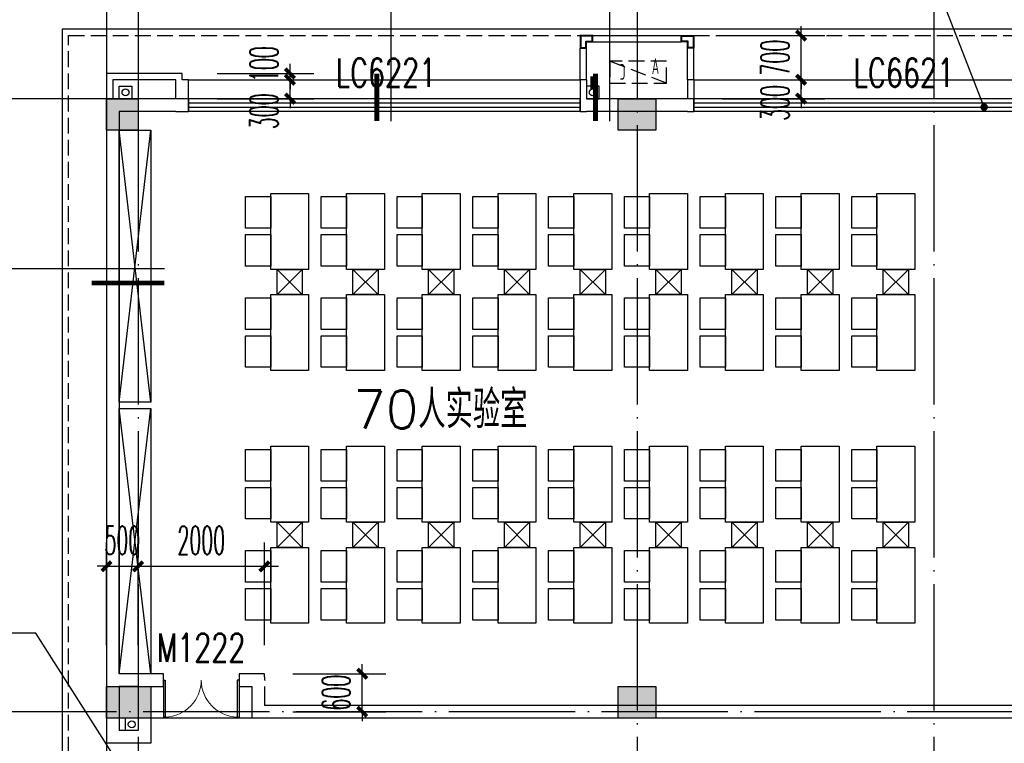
# Model space of a CAD drawing. Extents: x 1779708 to 7299578, y -1121471 to 88434.
# Tile 402 of 656: x 4573992 to 4589583, y -933043 to -921593. Entities that reach past the tile are written whole.
import ezdxf

# ---------------------------------------------------------------- set-up
doc = ezdxf.new("R2010")
doc.units = 0
doc.header["$LTSCALE"] = 1000
doc.header["$MEASUREMENT"] = 0
doc.linetypes.add('DASH', pattern=[0.35, 0.25, -0.1])
doc.linetypes.add('DOTE', pattern=[2.42, 2, -0.2, 0.02, -0.2])
doc.layers.get('0').update_dxf_attribs({"linetype": 'CONTINUOUS'})
doc.layers.get('Defpoints').update_dxf_attribs({"linetype": 'CONTINUOUS'})
for name, color, linetype in [('11111111111111111111111111111', 50, 'DASH'), ('DIM_IDEN', 3, 'CONTINUOUS'), ('DIM_LEAD', 3, 'CONTINUOUS'), ('DIM_污水', 3, 'CONTINUOUS'), ('DOTE', 1, 'DOTE'), ('FUR', 9, 'CONTINUOUS'), ('P_PS_DIM', 1, 'CONTINUOUS'), ('PIPE-雨水', 4, 'CONTINUOUS'), ('PUB_DIM', 3, 'CONTINUOUS'), ('PUB_TEXT', 7, 'CONTINUOUS'), ('SPACE', 7, 'CONTINUOUS'), ('WALL', 255, 'CONTINUOUS'), ('WINDOW', 2, 'CONTINUOUS'), ('WINDOW_TEXT', 7, 'CONTINUOUS'), ('修改', 6, 'CONTINUOUS'), ('墙柱', 2, 'CONTINUOUS'), ('室外构件', 4, 'CONTINUOUS'), ('看线', 3, 'CONTINUOUS'), ('空调机位表示', 70, 'CONTINUOUS')]:
    doc.layers.add(name, color=color, linetype=linetype)
doc.styles.add('_TCH_DIM', font='SIMPLEX.shx', dxfattribs={"width": 0.7, "bigfont": 'GBCBIG.shx'})
doc.styles.add('_TCH_DIM_T3', font='SIMPLEX.shx', dxfattribs={"width": 0.494118, "bigfont": 'GBCBIG.shx'})
doc.styles.add('_TCH_SPACE', font='SIMPLEX', dxfattribs={"height": 5, "bigfont": 'GBCBIG'})
doc.styles.add('_TCH_WINDOW', font='SIMPLEX', dxfattribs={"height": 3.5, "bigfont": 'GBCBIG'})
doc.styles.get("Standard").update_dxf_attribs({"font": 'GBENOR', "bigfont": 'GBCBIG'})
doc.dimstyles.new('_TCH_ARCH&&150', dxfattribs={"dimtxt": 446.25, "dimasz": 150, "dimexe": 375, "dimexo": 450, "dimgap": 189.375, "dimtad": 1, "dimdec": 0, "dimzin": 0, "dimdsep": 46, "dimtxsty": '_TCH_DIM_T3', "dimblk": 'ARCHTICK', "dimcen": 0.09, "dimdle": 225, "dimclrt": 7, "dimazin": 2, "dimtfac": 1, "dimtdec": 0, "dimtix": 1, "dimtmove": 2, "dimatfit": 3, "dimfxl": 250, "dimtolj": 1, "dimtzin": 0, "dimarcsym": 0})

# ---------------------------------------------------------------- blocks, each defined once
blk = doc.blocks.new('A$C159220C3')
at = {"layer": 'DOTE'}
for p, q in [((9200, 149200), (9200, 7200)), ((9700, 149200), (9700, 7200)), ((17600, 149200), (17600, 7200)), ((22300, 149200), (22300, 7200)), ((86800, 147200), (7200, 147200)), ((86800, 137500), (7200, 137500))]:
    blk.add_line(p, q, dxfattribs=at)
blk = doc.blocks.new('A$C55827B77')
at = {"layer": 'FUR', "color": 9}
for p, q in [((1400, 5950), (0, 5950)), ((1400, 950), (1400, 5950)), ((1400, 950), (0, 950))]:
    blk.add_line(p, q, dxfattribs=at)
for points in [[(4500, 6850), (3900, 6850), (3900, 5650), (4500, 5650)], [(4500, 6300), (4900, 6300), (4900, 6800), (4500, 6800)], [(5700, 6850), (5100, 6850), (5100, 5650), (5700, 5650)], [(5700, 6300), (6100, 6300), (6100, 6800), (5700, 6800)], [(6900, 6850), (6300, 6850), (6300, 5650), (6900, 5650)], [(6900, 6300), (7300, 6300), (7300, 6800), (6900, 6800)], [(8100, 6850), (7500, 6850), (7500, 5650), (8100, 5650)], [(8100, 6300), (8500, 6300), (8500, 6800), (8100, 6800)], [(9300, 6850), (8700, 6850), (8700, 5650), (9300, 5650)], [(9300, 6300), (9700, 6300), (9700, 6800), (9300, 6800)], [(10500, 6850), (9900, 6850), (9900, 5650), (10500, 5650)], [(10500, 6300), (10900, 6300), (10900, 6800), (10500, 6800)], [(11700, 6850), (11100, 6850), (11100, 5650), (11700, 5650)], [(11700, 6300), (12100, 6300), (12100, 6800), (11700, 6800)], [(12900, 6850), (12300, 6850), (12300, 5650), (12900, 5650)], [(12900, 6300), (13300, 6300), (13300, 6800), (12900, 6800)], [(14100, 6850), (13500, 6850), (13500, 5650), (14100, 5650)], [(14100, 6300), (14500, 6300), (14500, 6800), (14100, 6800)], [(4500, 5700), (4900, 5700), (4900, 6200), (4500, 6200)], [(5700, 5700), (6100, 5700), (6100, 6200), (5700, 6200)], [(6900, 5700), (7300, 5700), (7300, 6200), (6900, 6200)], [(8100, 5700), (8500, 5700), (8500, 6200), (8100, 6200)], [(9300, 5700), (9700, 5700), (9700, 6200), (9300, 6200)], [(10500, 5700), (10900, 5700), (10900, 6200), (10500, 6200)], [(11700, 5700), (12100, 5700), (12100, 6200), (11700, 6200)], [(12900, 5700), (13300, 5700), (13300, 6200), (12900, 6200)], [(14100, 5700), (14500, 5700), (14500, 6200), (14100, 6200)], [(4500, 5250), (3900, 5250), (3900, 4050), (4500, 4050)], [(4500, 4700), (4900, 4700), (4900, 5200), (4500, 5200)], [(5700, 5250), (5100, 5250), (5100, 4050), (5700, 4050)], [(5700, 4700), (6100, 4700), (6100, 5200), (5700, 5200)], [(6900, 5250), (6300, 5250), (6300, 4050), (6900, 4050)], [(6900, 4700), (7300, 4700), (7300, 5200), (6900, 5200)], [(8100, 5250), (7500, 5250), (7500, 4050), (8100, 4050)], [(8100, 4700), (8500, 4700), (8500, 5200), (8100, 5200)], [(9300, 5250), (8700, 5250), (8700, 4050), (9300, 4050)], [(9300, 4700), (9700, 4700), (9700, 5200), (9300, 5200)], [(10500, 5250), (9900, 5250), (9900, 4050), (10500, 4050)], [(10500, 4700), (10900, 4700), (10900, 5200), (10500, 5200)], [(11700, 5250), (11100, 5250), (11100, 4050), (11700, 4050)], [(11700, 4700), (12100, 4700), (12100, 5200), (11700, 5200)], [(12900, 5250), (12300, 5250), (12300, 4050), (12900, 4050)], [(12900, 4700), (13300, 4700), (13300, 5200), (12900, 5200)], [(14100, 5250), (13500, 5250), (13500, 4050), (14100, 4050)], [(14100, 4700), (14500, 4700), (14500, 5200), (14100, 5200)], [(4500, 4100), (4900, 4100), (4900, 4600), (4500, 4600)], [(5700, 4100), (6100, 4100), (6100, 4600), (5700, 4600)], [(6900, 4100), (7300, 4100), (7300, 4600), (6900, 4600)], [(8100, 4100), (8500, 4100), (8500, 4600), (8100, 4600)], [(9300, 4100), (9700, 4100), (9700, 4600), (9300, 4600)], [(10500, 4100), (10900, 4100), (10900, 4600), (10500, 4600)], [(11700, 4100), (12100, 4100), (12100, 4600), (11700, 4600)], [(12900, 4100), (13300, 4100), (13300, 4600), (12900, 4600)], [(14100, 4100), (14500, 4100), (14500, 4600), (14100, 4600)], [(4500, 2850), (3900, 2850), (3900, 1650), (4500, 1650)], [(5700, 2850), (5100, 2850), (5100, 1650), (5700, 1650)], [(6900, 2850), (6300, 2850), (6300, 1650), (6900, 1650)], [(8100, 2850), (7500, 2850), (7500, 1650), (8100, 1650)], [(9300, 2850), (8700, 2850), (8700, 1650), (9300, 1650)], [(10500, 2850), (9900, 2850), (9900, 1650), (10500, 1650)], [(11700, 2850), (11100, 2850), (11100, 1650), (11700, 1650)], [(12900, 2850), (12300, 2850), (12300, 1650), (12900, 1650)], [(14100, 2850), (13500, 2850), (13500, 1650), (14100, 1650)], [(4500, 2300), (4900, 2300), (4900, 2800), (4500, 2800)], [(5700, 2300), (6100, 2300), (6100, 2800), (5700, 2800)], [(6900, 2300), (7300, 2300), (7300, 2800), (6900, 2800)], [(8100, 2300), (8500, 2300), (8500, 2800), (8100, 2800)], [(9300, 2300), (9700, 2300), (9700, 2800), (9300, 2800)], [(10500, 2300), (10900, 2300), (10900, 2800), (10500, 2800)], [(11700, 2300), (12100, 2300), (12100, 2800), (11700, 2800)], [(12900, 2300), (13300, 2300), (13300, 2800), (12900, 2800)], [(14100, 2300), (14500, 2300), (14500, 2800), (14100, 2800)], [(4500, 1700), (4900, 1700), (4900, 2200), (4500, 2200)], [(5700, 1700), (6100, 1700), (6100, 2200), (5700, 2200)], [(6900, 1700), (7300, 1700), (7300, 2200), (6900, 2200)], [(8100, 1700), (8500, 1700), (8500, 2200), (8100, 2200)], [(9300, 1700), (9700, 1700), (9700, 2200), (9300, 2200)], [(10500, 1700), (10900, 1700), (10900, 2200), (10500, 2200)], [(11700, 1700), (12100, 1700), (12100, 2200), (11700, 2200)], [(12900, 1700), (13300, 1700), (13300, 2200), (12900, 2200)], [(14100, 1700), (14500, 1700), (14500, 2200), (14100, 2200)], [(4500, 1250), (3900, 1250), (3900, 50), (4500, 50)], [(5700, 1250), (5100, 1250), (5100, 50), (5700, 50)], [(6900, 1250), (6300, 1250), (6300, 50), (6900, 50)], [(8100, 1250), (7500, 1250), (7500, 50), (8100, 50)], [(9300, 1250), (8700, 1250), (8700, 50), (9300, 50)], [(10500, 1250), (9900, 1250), (9900, 50), (10500, 50)], [(11700, 1250), (11100, 1250), (11100, 50), (11700, 50)], [(12900, 1250), (12300, 1250), (12300, 50), (12900, 50)], [(14100, 1250), (13500, 1250), (13500, 50), (14100, 50)], [(4500, 700), (4900, 700), (4900, 1200), (4500, 1200)], [(5700, 700), (6100, 700), (6100, 1200), (5700, 1200)], [(6900, 700), (7300, 700), (7300, 1200), (6900, 1200)], [(8100, 700), (8500, 700), (8500, 1200), (8100, 1200)], [(9300, 700), (9700, 700), (9700, 1200), (9300, 1200)], [(10500, 700), (10900, 700), (10900, 1200), (10500, 1200)], [(11700, 700), (12100, 700), (12100, 1200), (11700, 1200)], [(12900, 700), (13300, 700), (13300, 1200), (12900, 1200)], [(14100, 700), (14500, 700), (14500, 1200), (14100, 1200)], [(4500, 100), (4900, 100), (4900, 600), (4500, 600)], [(5700, 100), (6100, 100), (6100, 600), (5700, 600)], [(6900, 100), (7300, 100), (7300, 600), (6900, 600)], [(8100, 100), (8500, 100), (8500, 600), (8100, 600)], [(9300, 100), (9700, 100), (9700, 600), (9300, 600)], [(10500, 100), (10900, 100), (10900, 600), (10500, 600)], [(11700, 100), (12100, 100), (12100, 600), (11700, 600)], [(12900, 100), (13300, 100), (13300, 600), (12900, 600)], [(14100, 100), (14500, 100), (14500, 600), (14100, 600)]]:
    blk.add_lwpolyline(points, close=True, dxfattribs=at)
for points in [[(4000, 5650), (4000, 5250), (4400, 5250), (4400, 5650), (4000, 5650), (4400, 5250), (4000, 5250), (4400, 5650)], [(5200, 5650), (5200, 5250), (5600, 5250), (5600, 5650), (5200, 5650), (5600, 5250), (5200, 5250), (5600, 5650)], [(6400, 5650), (6400, 5250), (6800, 5250), (6800, 5650), (6400, 5650), (6800, 5250), (6400, 5250), (6800, 5650)], [(7600, 5650), (7600, 5250), (8000, 5250), (8000, 5650), (7600, 5650), (8000, 5250), (7600, 5250), (8000, 5650)], [(8800, 5650), (8800, 5250), (9200, 5250), (9200, 5650), (8800, 5650), (9200, 5250), (8800, 5250), (9200, 5650)], [(10000, 5650), (10000, 5250), (10400, 5250), (10400, 5650), (10000, 5650), (10400, 5250), (10000, 5250), (10400, 5650)], [(11200, 5650), (11200, 5250), (11600, 5250), (11600, 5650), (11200, 5650), (11600, 5250), (11200, 5250), (11600, 5650)], [(12400, 5650), (12400, 5250), (12800, 5250), (12800, 5650), (12400, 5650), (12800, 5250), (12400, 5250), (12800, 5650)], [(13600, 5650), (13600, 5250), (14000, 5250), (14000, 5650), (13600, 5650), (14000, 5250), (13600, 5250), (14000, 5650)], [(4000, 1650), (4000, 1250), (4400, 1250), (4400, 1650), (4000, 1650), (4400, 1250), (4000, 1250), (4400, 1650)], [(5200, 1650), (5200, 1250), (5600, 1250), (5600, 1650), (5200, 1650), (5600, 1250), (5200, 1250), (5600, 1650)], [(6400, 1650), (6400, 1250), (6800, 1250), (6800, 1650), (6400, 1650), (6800, 1250), (6400, 1250), (6800, 1650)], [(7600, 1650), (7600, 1250), (8000, 1250), (8000, 1650), (7600, 1650), (8000, 1250), (7600, 1250), (8000, 1650)], [(8800, 1650), (8800, 1250), (9200, 1250), (9200, 1650), (8800, 1650), (9200, 1250), (8800, 1250), (9200, 1650)], [(10000, 1650), (10000, 1250), (10400, 1250), (10400, 1650), (10000, 1650), (10400, 1250), (10000, 1250), (10400, 1650)], [(11200, 1650), (11200, 1250), (11600, 1250), (11600, 1650), (11200, 1650), (11600, 1250), (11200, 1250), (11600, 1650)], [(12400, 1650), (12400, 1250), (12800, 1250), (12800, 1650), (12400, 1650), (12800, 1250), (12400, 1250), (12800, 1650)], [(13600, 1650), (13600, 1250), (14000, 1250), (14000, 1650), (13600, 1650), (14000, 1250), (13600, 1250), (14000, 1650)]]:
    blk.add_lwpolyline(points, dxfattribs=at)
blk = doc.blocks.new('A$C46E9187A')
at = {"layer": '空调机位表示', "linetype": 'DASH'}
blk.add_lwpolyline([(0, 0), (0, 350), (900, 350), (900, 0)], close=True, dxfattribs=at)
blk.add_lwpolyline([(0, 0), (900, 350)], dxfattribs=at)
at = {"layer": '空调机位表示', "width": 0.6}
for s, p in [('A', (118, 145)), ('C', (651, 55))]:
    blk.add_text(s, height=250, dxfattribs=at).set_placement(p)
blk = doc.blocks.new('A$C66903B95')
at = {"layer": '墙柱'}
h = blk.add_hatch(color=256, dxfattribs=at)
h.paths.add_polyline_path([(24950, 51000), (25450, 51000), (25450, 50500), (24950, 50500)])
h.paths.add_polyline_path([(66900, 12800), (67500, 12800), (67500, 13400), (66900, 13400)])
h.paths.add_polyline_path([(16600, 12800), (17100, 12800), (17100, 13300), (16600, 13300)])
h.paths.add_polyline_path([(27130, 15100), (27130, 15400), (26330, 15400), (26330, 15100)])
h.paths.add_polyline_path([(54500, 0), (55000, 0), (55000, 500), (54500, 500)])
h.paths.add_polyline_path([(16600, 51000), (17100, 51000), (17100, 50500), (16600, 50500)])
h.paths.add_polyline_path([(42000, 41700), (42600, 41700), (42600, 41200), (42000, 41200)])
h.paths.add_polyline_path([(58500, 32900), (59100, 32900), (59100, 32400), (58500, 32400)])
h.paths.add_polyline_path([(13000, 44800), (13500, 44800), (13500, 44200), (13000, 44200)])
h.paths.add_polyline_path([(66700, 37100), (67200, 37100), (67200, 36600), (66700, 36600)])
h.paths.add_polyline_path([(20700, 19400), (21200, 19400), (21200, 19900), (20700, 19900)])
h.paths.add_polyline_path([(20700, 26000), (21200, 26000), (21200, 26500), (20700, 26500)])
h.paths.add_polyline_path([(13000, 31800), (13500, 31800), (13500, 32400), (13000, 32400)])
h.paths.add_polyline_path([(20700, 38200), (21200, 38200), (21200, 37700), (20700, 37700)])
h.paths.add_polyline_path([(13000, 51000), (13500, 51000), (13500, 50500), (13000, 50500)])
h.paths.add_polyline_path([(74900, 12800), (75600, 12800), (75600, 13400), (74900, 13400)])
h.paths.add_polyline_path([(54900, 24500), (54400, 24500), (54400, 25000), (54900, 25000)])
h.paths.add_polyline_path([(74900, 41700), (75600, 41700), (75600, 41200), (74900, 41200)])
h.paths.add_polyline_path([(500, 44750), (1000, 44750), (1000, 44250), (500, 44250)])
h.paths.add_polyline_path([(500, 31850), (1000, 31850), (1000, 32350), (500, 32350)])
h.paths.add_polyline_path([(8400, 12800), (8900, 12800), (8900, 13300), (8400, 13300)])
h.paths.add_polyline_path([(66900, 24400), (67500, 24400), (67500, 25000), (66900, 25000)])
h.paths.add_polyline_path([(74900, 25000), (75600, 25000), (75600, 24400), (74900, 24400)])
h.paths.add_polyline_path([(58500, 25000), (59100, 25000), (59100, 24400), (58500, 24400)])
h.paths.add_polyline_path([(66700, 32900), (67200, 32900), (67200, 32400), (66700, 32400)])
h.paths.add_polyline_path([(54400, 32900), (54900, 32900), (54900, 32400), (54400, 32400)])
h.paths.add_polyline_path([(50150, 12800), (50650, 12800), (50650, 13300), (50150, 13300)])
h.paths.add_polyline_path([(46200, 51000), (46700, 51000), (46700, 50500), (46200, 50500)])
h.paths.add_polyline_path([(42500, 38200), (42000, 38200), (42000, 37700), (42500, 37700)])
h.paths.add_polyline_path([(42500, 51000), (42000, 51000), (42000, 50500), (42500, 50500)])
h.paths.add_polyline_path([(24900, 38200), (25400, 38200), (25400, 37700), (24900, 37700)])
h.paths.add_polyline_path([(20700, 31850), (21200, 31850), (21200, 32350), (20700, 32350)])
h.paths.add_polyline_path([(13000, 37600), (13500, 37600), (13500, 38200), (13000, 38200)])
h.paths.add_polyline_path([(16600, 26000), (17100, 26000), (17100, 26500), (16600, 26500)])
h.paths.add_polyline_path([(8200, 26000), (8700, 26000), (8700, 26500), (8200, 26500)])
h.paths.add_polyline_path([(500, 26000), (1000, 26000), (1000, 26500), (500, 26500)])
h.paths.add_polyline_path([(16500, 19300), (17100, 19300), (17100, 19900), (16500, 19900)])
h.paths.add_polyline_path([(8400, 19300), (8900, 19300), (8900, 19900), (8400, 19900)])
h.paths.add_polyline_path([(74900, 38500), (75600, 38500), (75600, 38000), (74900, 38000)])
h.paths.add_polyline_path([(75100, 51000), (75600, 51000), (75600, 50500), (75100, 50500)])
h.paths.add_polyline_path([(66850, 41800), (67550, 41800), (67550, 41200), (66850, 41200)])
h.paths.add_polyline_path([(66850, 51000), (67550, 51000), (67550, 50500), (66850, 50500)])
h.paths.add_polyline_path([(58450, 41800), (59150, 41800), (59150, 41200), (58450, 41200)])
h.paths.add_polyline_path([(58550, 51000), (59050, 51000), (59050, 50500), (58550, 50500)])
h.paths.add_polyline_path([(50150, 38200), (50650, 38200), (50650, 37700), (50150, 37700)])
h.paths.add_polyline_path([(50100, 41700), (50700, 41700), (50700, 41200), (50100, 41200)])
h.paths.add_polyline_path([(50150, 51000), (50650, 51000), (50650, 50500), (50150, 50500)])
h.paths.add_polyline_path([(33100, 38200), (33600, 38200), (33600, 37700), (33100, 37700)])
h.paths.add_polyline_path([(33000, 41700), (33600, 41700), (33600, 41200), (33000, 41200)])
h.paths.add_polyline_path([(24900, 41700), (25500, 41700), (25500, 41200), (24900, 41200)])
h.paths.add_polyline_path([(500, 38200), (1000, 38200), (1000, 37700), (500, 37700)])
h.paths.add_polyline_path([(16500, 41800), (17100, 41800), (17100, 41200), (16500, 41200)])
h.paths.add_polyline_path([(33100, 51000), (33600, 51000), (33600, 50500), (33100, 50500)])
h.paths.add_polyline_path([(500, 51000), (1000, 51000), (1000, 50500), (500, 50500)])
h.paths.add_polyline_path([(74900, 9300), (75600, 9300), (75600, 9800), (74900, 9800)])
h.paths.add_polyline_path([(74900, 0), (75600, 0), (75600, 500), (74900, 500)])
h.paths.add_polyline_path([(66900, 9300), (67500, 9300), (67500, 9800), (66900, 9800)])
h.paths.add_polyline_path([(66950, 0), (67450, 0), (67450, 500), (66950, 500)])
h.paths.add_polyline_path([(58500, 12800), (59100, 12800), (59100, 13400), (58500, 13400)])
h.paths.add_polyline_path([(58500, 9300), (59100, 9300), (59100, 9800), (58500, 9800)])
h.paths.add_polyline_path([(58550, 0), (59050, 0), (59050, 500), (58550, 500)])
h.paths.add_polyline_path([(50100, 9300), (50700, 9300), (50700, 9800), (50100, 9800)])
h.paths.add_polyline_path([(50150, 0), (50650, 0), (50650, 500), (50150, 500)])
h.paths.add_polyline_path([(42000, 12800), (42500, 12800), (42500, 13300), (42000, 13300)])
h.paths.add_polyline_path([(42000, 9300), (42600, 9300), (42600, 9800), (42000, 9800)])
h.paths.add_polyline_path([(33100, 12800), (33600, 12800), (33600, 13300), (33100, 13300)])
h.paths.add_polyline_path([(25060, 12800), (25660, 12800), (25660, 13200), (25060, 13200)])
h.paths.add_polyline_path([(33000, 9300), (33600, 9300), (33600, 9800), (33000, 9800)])
h.paths.add_polyline_path([(24900, 9300), (25500, 9300), (25500, 9800), (24900, 9800)])
h.paths.add_polyline_path([(0, 12500), (700, 12500), (700, 13000), (0, 13000)])
h.paths.add_polyline_path([(0, 9300), (700, 9300), (700, 9800), (0, 9800)])
h.paths.add_polyline_path([(8100, 9300), (8700, 9300), (8700, 9800), (8100, 9800)])
h.paths.add_polyline_path([(16500, 9300), (17100, 9300), (17100, 9800), (16500, 9800)])
h.paths.add_polyline_path([(42000, 0), (42500, 0), (42500, 500), (42000, 500)])
h.paths.add_polyline_path([(33100, 0), (33600, 0), (33600, 500), (33100, 500)])
h.paths.add_polyline_path([(24950, 0), (25450, 0), (25450, 500), (24950, 500)])
h.paths.add_polyline_path([(16500, 0), (17100, 0), (17100, 500), (16500, 500)])
h.paths.add_polyline_path([(8100, 0), (8700, 0), (8700, 500), (8100, 500)])
h.paths.add_polyline_path([(0, 0), (500, 0), (500, 500), (0, 500)])
h.paths.add_polyline_path([(24950, 87000), (25450, 87000), (25450, 87500), (24950, 87500)])
h.paths.add_polyline_path([(66900, 125200), (67500, 125200), (67500, 124600), (66900, 124600)])
h.paths.add_polyline_path([(16600, 125200), (17100, 125200), (17100, 124700), (16600, 124700)])
h.paths.add_polyline_path([(27130, 122900), (27130, 122600), (26330, 122600), (26330, 122900)])
h.paths.add_polyline_path([(54500, 138000), (55000, 138000), (55000, 137500), (54500, 137500)])
h.paths.add_polyline_path([(16600, 87000), (17100, 87000), (17100, 87500), (16600, 87500)])
h.paths.add_polyline_path([(42000, 96300), (42600, 96300), (42600, 96800), (42000, 96800)])
h.paths.add_polyline_path([(58500, 105100), (59100, 105100), (59100, 105600), (58500, 105600)])
h.paths.add_polyline_path([(13000, 93200), (13500, 93200), (13500, 93800), (13000, 93800)])
h.paths.add_polyline_path([(66700, 100900), (67200, 100900), (67200, 101400), (66700, 101400)])
h.paths.add_polyline_path([(20700, 118600), (21200, 118600), (21200, 118100), (20700, 118100)])
h.paths.add_polyline_path([(20700, 112000), (21200, 112000), (21200, 111500), (20700, 111500)])
h.paths.add_polyline_path([(13000, 106200), (13500, 106200), (13500, 105600), (13000, 105600)])
h.paths.add_polyline_path([(20700, 99800), (21200, 99800), (21200, 100300), (20700, 100300)])
h.paths.add_polyline_path([(13000, 87000), (13500, 87000), (13500, 87500), (13000, 87500)])
h.paths.add_polyline_path([(74900, 125200), (75600, 125200), (75600, 124600), (74900, 124600)])
h.paths.add_polyline_path([(54900, 113500), (54400, 113500), (54400, 113000), (54900, 113000)])
h.paths.add_polyline_path([(74900, 96300), (75600, 96300), (75600, 96800), (74900, 96800)])
h.paths.add_polyline_path([(500, 93250), (1000, 93250), (1000, 93750), (500, 93750)])
h.paths.add_polyline_path([(500, 106150), (1000, 106150), (1000, 105650), (500, 105650)])
h.paths.add_polyline_path([(8400, 125200), (8900, 125200), (8900, 124700), (8400, 124700)])
h.paths.add_polyline_path([(66900, 113600), (67500, 113600), (67500, 113000), (66900, 113000)])
h.paths.add_polyline_path([(74900, 113000), (75600, 113000), (75600, 113600), (74900, 113600)])
h.paths.add_polyline_path([(58500, 113000), (59100, 113000), (59100, 113600), (58500, 113600)])
h.paths.add_polyline_path([(66700, 105100), (67200, 105100), (67200, 105600), (66700, 105600)])
h.paths.add_polyline_path([(54400, 105100), (54900, 105100), (54900, 105600), (54400, 105600)])
h.paths.add_polyline_path([(50150, 125200), (50650, 125200), (50650, 124700), (50150, 124700)])
h.paths.add_polyline_path([(46200, 87000), (46700, 87000), (46700, 87500), (46200, 87500)])
h.paths.add_polyline_path([(42500, 99800), (42000, 99800), (42000, 100300), (42500, 100300)])
h.paths.add_polyline_path([(42500, 87000), (42000, 87000), (42000, 87500), (42500, 87500)])
h.paths.add_polyline_path([(24900, 99800), (25400, 99800), (25400, 100300), (24900, 100300)])
h.paths.add_polyline_path([(20700, 106150), (21200, 106150), (21200, 105650), (20700, 105650)])
h.paths.add_polyline_path([(13000, 100400), (13500, 100400), (13500, 99800), (13000, 99800)])
h.paths.add_polyline_path([(16600, 112000), (17100, 112000), (17100, 111500), (16600, 111500)])
h.paths.add_polyline_path([(8200, 112000), (8700, 112000), (8700, 111500), (8200, 111500)])
h.paths.add_polyline_path([(500, 112000), (1000, 112000), (1000, 111500), (500, 111500)])
h.paths.add_polyline_path([(16500, 118700), (17100, 118700), (17100, 118100), (16500, 118100)])
h.paths.add_polyline_path([(8400, 118700), (8900, 118700), (8900, 118100), (8400, 118100)])
h.paths.add_polyline_path([(74900, 99500), (75600, 99500), (75600, 100000), (74900, 100000)])
h.paths.add_polyline_path([(75100, 87000), (75600, 87000), (75600, 87500), (75100, 87500)])
h.paths.add_polyline_path([(66850, 96200), (67550, 96200), (67550, 96800), (66850, 96800)])
h.paths.add_polyline_path([(66850, 87000), (67550, 87000), (67550, 87500), (66850, 87500)])
h.paths.add_polyline_path([(58450, 96200), (59150, 96200), (59150, 96800), (58450, 96800)])
h.paths.add_polyline_path([(58550, 87000), (59050, 87000), (59050, 87500), (58550, 87500)])
h.paths.add_polyline_path([(50150, 99800), (50650, 99800), (50650, 100300), (50150, 100300)])
h.paths.add_polyline_path([(50100, 96300), (50700, 96300), (50700, 96800), (50100, 96800)])
h.paths.add_polyline_path([(50150, 87000), (50650, 87000), (50650, 87500), (50150, 87500)])
h.paths.add_polyline_path([(33100, 99800), (33600, 99800), (33600, 100300), (33100, 100300)])
h.paths.add_polyline_path([(33000, 96300), (33600, 96300), (33600, 96800), (33000, 96800)])
h.paths.add_polyline_path([(24900, 96300), (25500, 96300), (25500, 96800), (24900, 96800)])
h.paths.add_polyline_path([(500, 99800), (1000, 99800), (1000, 100300), (500, 100300)])
h.paths.add_polyline_path([(16500, 96200), (17100, 96200), (17100, 96800), (16500, 96800)])
h.paths.add_polyline_path([(33100, 87000), (33600, 87000), (33600, 87500), (33100, 87500)])
h.paths.add_polyline_path([(500, 87000), (1000, 87000), (1000, 87500), (500, 87500)])
h.paths.add_polyline_path([(74900, 128700), (75600, 128700), (75600, 128200), (74900, 128200)])
h.paths.add_polyline_path([(74900, 138000), (75600, 138000), (75600, 137500), (74900, 137500)])
h.paths.add_polyline_path([(66900, 128700), (67500, 128700), (67500, 128200), (66900, 128200)])
h.paths.add_polyline_path([(66950, 138000), (67450, 138000), (67450, 137500), (66950, 137500)])
h.paths.add_polyline_path([(58500, 125200), (59100, 125200), (59100, 124600), (58500, 124600)])
h.paths.add_polyline_path([(58500, 128700), (59100, 128700), (59100, 128200), (58500, 128200)])
h.paths.add_polyline_path([(58550, 138000), (59050, 138000), (59050, 137500), (58550, 137500)])
h.paths.add_polyline_path([(50100, 128700), (50700, 128700), (50700, 128200), (50100, 128200)])
h.paths.add_polyline_path([(50150, 138000), (50650, 138000), (50650, 137500), (50150, 137500)])
h.paths.add_polyline_path([(42000, 125200), (42500, 125200), (42500, 124700), (42000, 124700)])
h.paths.add_polyline_path([(42000, 128700), (42600, 128700), (42600, 128200), (42000, 128200)])
h.paths.add_polyline_path([(33100, 125200), (33600, 125200), (33600, 124700), (33100, 124700)])
h.paths.add_polyline_path([(25060, 125200), (25660, 125200), (25660, 124800), (25060, 124800)])
h.paths.add_polyline_path([(33000, 128700), (33600, 128700), (33600, 128200), (33000, 128200)])
h.paths.add_polyline_path([(24900, 128700), (25500, 128700), (25500, 128200), (24900, 128200)])
h.paths.add_polyline_path([(0, 125500), (700, 125500), (700, 125000), (0, 125000)])
h.paths.add_polyline_path([(0, 128700), (700, 128700), (700, 128200), (0, 128200)])
h.paths.add_polyline_path([(8100, 128700), (8700, 128700), (8700, 128200), (8100, 128200)])
h.paths.add_polyline_path([(16500, 128700), (17100, 128700), (17100, 128200), (16500, 128200)])
h.paths.add_polyline_path([(42000, 138000), (42500, 138000), (42500, 137500), (42000, 137500)])
h.paths.add_polyline_path([(33100, 138000), (33600, 138000), (33600, 137500), (33100, 137500)])
h.paths.add_polyline_path([(24950, 138000), (25450, 138000), (25450, 137500), (24950, 137500)])
h.paths.add_polyline_path([(16500, 138000), (17100, 138000), (17100, 137500), (16500, 137500)])
h.paths.add_polyline_path([(8100, 138000), (8700, 138000), (8700, 137500), (8100, 137500)])
h.paths.add_polyline_path([(0, 138000), (500, 138000), (500, 137500), (0, 137500)])
for points in [[(0, 138000), (500, 138000), (500, 137500), (0, 137500)], [(8100, 138000), (8700, 138000), (8700, 137500), (8100, 137500)], [(0, 128700), (700, 128700), (700, 128200), (0, 128200)], [(8100, 128700), (8700, 128700), (8700, 128200), (8100, 128200)]]:
    blk.add_lwpolyline(points, close=True, dxfattribs=at)
blk = doc.blocks.new('a1')
at = {"layer": '11111111111111111111111111111'}
for p, q in [((59122, 49136), (59122, 48936)), ((59322, 49136), (59122, 49136)), ((59322, 48936), (59322, 49136)), ((59122, 48936), (59322, 48936))]:
    blk.add_line(p, q, dxfattribs=at)
blk = doc.blocks.new('$WINLIB2D$00000001')
at = {"color": 0}
for points in [[(-0.5, 0.5), (-0.5, -0.5)], [(-0.5, 0.5), (0.5, 0.5)], [(0.5, -0.5), (0.5, 0.5)], [(0.5, 0.1667), (-0.5, 0.1667)], [(0.5, -0.1667), (-0.5, -0.1667)], [(-0.5, -0.5), (0.5, -0.5)]]:
    blk.add_lwpolyline(points, dxfattribs=at)
blk = doc.blocks.new('_ArchTick')
at = {"color": 0, "linetype": 'ByBlock', "const_width": 0.4}
blk.add_lwpolyline([(-0.5, -0.5), (0.5, 0.5)], dxfattribs=at)
blk = doc.blocks.new('*D6344')
at = {"layer": 'Defpoints', "color": 0, "transparency": 16777216}
for p in [(4584667, -921843), (4586365, -921843), (4584667, -922543)]:
    blk.add_point(p, dxfattribs=at)
at = {"layer": 'PUB_DIM', "color": 0, "lineweight": -2, "transparency": 16777216}
for p, q in [((4586365, -921843), (4586365, -921693)), ((4585117, -921843), (4586740, -921843)), ((4586365, -922543), (4586365, -921843)), ((4585117, -922543), (4586740, -922543)), ((4586365, -922543), (4586365, -922693))]:
    blk.add_line(p, q, dxfattribs=at)
at = {"layer": 'PUB_DIM', "color": 0, "lineweight": -2, "transparency": 16777216, "xscale": 150, "yscale": 150, "zscale": 150}
for p, rotation in [((4586365, -921843), 270), ((4586365, -922543), 90)]:
    blk.add_blockref('_ArchTick', p, dxfattribs=dict(at, rotation=rotation))
at = {"layer": 'PUB_DIM', "color": 7, "transparency": 16777216, "insert": (4585952, -922193), "char_height": 446.2, "attachment_point": 5, "rotation": 90, "style": '_TCH_DIM_T3'}
blk.add_mtext('\\A1;700', dxfattribs=at)
blk = doc.blocks.new('*D6345')
at = {"layer": 'Defpoints', "color": 0, "transparency": 16777216}
for p in [(4584667, -922543), (4586365, -922543), (4584667, -922843)]:
    blk.add_point(p, dxfattribs=at)
at = {"layer": 'PUB_DIM', "color": 0, "lineweight": -2, "transparency": 16777216}
for p, q in [((4586365, -922543), (4586365, -922393)), ((4585117, -922543), (4586740, -922543)), ((4586365, -922843), (4586365, -922543)), ((4585117, -922843), (4586740, -922843)), ((4586365, -922843), (4586365, -922993))]:
    blk.add_line(p, q, dxfattribs=at)
at = {"layer": 'PUB_DIM', "color": 0, "lineweight": -2, "transparency": 16777216, "xscale": 150, "yscale": 150, "zscale": 150}
for p, rotation in [((4586365, -922543), 270), ((4586365, -922843), 90)]:
    blk.add_blockref('_ArchTick', p, dxfattribs=dict(at, rotation=rotation))
at = {"layer": 'PUB_DIM', "color": 7, "transparency": 16777216, "insert": (4585952, -922910), "char_height": 446.2, "attachment_point": 5, "rotation": 90, "style": '_TCH_DIM_T3'}
blk.add_mtext('\\A1;300', dxfattribs=at)
blk = doc.blocks.new('*D6346')
at = {"layer": 'Defpoints', "color": 0, "transparency": 16777216}
for p in [(4576667, -922543), (4578273, -922543), (4576667, -922843)]:
    blk.add_point(p, dxfattribs=at)
at = {"layer": 'PUB_DIM', "color": 0, "lineweight": -2, "transparency": 16777216}
for p, q in [((4578273, -922543), (4578273, -922393)), ((4577117, -922543), (4578648, -922543)), ((4578273, -922843), (4578273, -922543)), ((4577117, -922843), (4578648, -922843)), ((4578273, -922843), (4578273, -922993))]:
    blk.add_line(p, q, dxfattribs=at)
at = {"layer": 'PUB_DIM', "color": 0, "lineweight": -2, "transparency": 16777216, "xscale": 150, "yscale": 150, "zscale": 150}
for p, rotation in [((4578273, -922543), 270), ((4578273, -922843), 90)]:
    blk.add_blockref('_ArchTick', p, dxfattribs=dict(at, rotation=rotation))
at = {"layer": 'PUB_DIM', "color": 7, "transparency": 16777216, "insert": (4577860, -923043), "char_height": 446.2, "attachment_point": 5, "rotation": 90, "style": '_TCH_DIM_T3'}
blk.add_mtext('\\A1;300', dxfattribs=at)
blk = doc.blocks.new('*D6347')
at = {"layer": 'Defpoints', "color": 0, "transparency": 16777216}
for p in [(4576667, -922443), (4578273, -922443), (4576667, -922543)]:
    blk.add_point(p, dxfattribs=at)
at = {"layer": 'PUB_DIM', "color": 0, "lineweight": -2, "transparency": 16777216}
for p, q in [((4578273, -922443), (4578273, -922293)), ((4577117, -922443), (4578648, -922443)), ((4578273, -922543), (4578273, -922443)), ((4577117, -922543), (4578648, -922543)), ((4578273, -922543), (4578273, -922693))]:
    blk.add_line(p, q, dxfattribs=at)
at = {"layer": 'PUB_DIM', "color": 0, "lineweight": -2, "transparency": 16777216, "xscale": 150, "yscale": 150, "zscale": 150}
for p, rotation in [((4578273, -922443), 270), ((4578273, -922543), 90)]:
    blk.add_blockref('_ArchTick', p, dxfattribs=dict(at, rotation=rotation))
at = {"layer": 'PUB_DIM', "color": 7, "transparency": 16777216, "insert": (4577860, -922296), "char_height": 446.2, "attachment_point": 5, "rotation": 90, "style": '_TCH_DIM_T3'}
blk.add_mtext('\\A1;100', dxfattribs=at)
blk = doc.blocks.new('$DorLib2D$00000002')
for p, q in [((-0.5, 0), (-0.5, 0.4875)), ((-0.475, 0.4875), (-0.5, 0.4875)), ((-0.475, 0), (-0.475, 0.4875)), ((0.475, 0), (0.475, 0.4875)), ((0.475, 0.4875), (0.5, 0.4875)), ((0.5, 0), (0.5, 0.4875)), ((-0.5, 0), (-0.475, 0)), ((0.5, 0), (0.475, 0))]:
    blk.add_line(p, q)
at = {"lineweight": 13}
for centre, start, end in [((-0.4875, 0), 0, 88.53072), ((0.4875, 0), 91.46928, 180)]:
    blk.add_arc(centre, 0.4875, start, end, dxfattribs=at)
blk = doc.blocks.new('*D6603')
at = {"layer": 'Defpoints', "color": 0, "transparency": 16777216}
for p in [(4577867, -930243), (4575867, -931943), (4577867, -931943)]:
    blk.add_point(p, dxfattribs=at)
at = {"layer": 'PUB_DIM', "color": 0, "lineweight": -2, "transparency": 16777216}
for p, q in [((4575867, -931493), (4575867, -929868)), ((4577867, -931493), (4577867, -929868)), ((4575642, -930243), (4578092, -930243))]:
    blk.add_line(p, q, dxfattribs=at)
at = {"layer": 'PUB_DIM', "color": 0, "lineweight": -2, "transparency": 16777216, "xscale": 150, "yscale": 150, "zscale": 150, "rotation": 180}
blk.add_blockref('_ArchTick', (4575867, -930243), dxfattribs=at)
at = {"layer": 'PUB_DIM', "color": 0, "lineweight": -2, "transparency": 16777216, "xscale": 150, "yscale": 150, "zscale": 150}
blk.add_blockref('_ArchTick', (4577867, -930243), dxfattribs=at)
at = {"layer": 'PUB_DIM', "color": 7, "transparency": 16777216, "insert": (4576867, -929831), "char_height": 446.2, "attachment_point": 5, "style": '_TCH_DIM_T3'}
blk.add_mtext('\\A1;2000', dxfattribs=at)
blk = doc.blocks.new('*D6604')
at = {"layer": 'Defpoints', "color": 0, "transparency": 16777216}
for p in [(4575867, -930243), (4575367, -931943), (4575867, -931943)]:
    blk.add_point(p, dxfattribs=at)
at = {"layer": 'PUB_DIM', "color": 0, "lineweight": -2, "transparency": 16777216}
for p, q in [((4575367, -931493), (4575367, -929868)), ((4575867, -931493), (4575867, -929868)), ((4575367, -930243), (4575217, -930243)), ((4575367, -930243), (4575867, -930243)), ((4575867, -930243), (4576017, -930243))]:
    blk.add_line(p, q, dxfattribs=at)
at = {"layer": 'PUB_DIM', "color": 0, "lineweight": -2, "transparency": 16777216, "xscale": 150, "yscale": 150, "zscale": 150}
blk.add_blockref('_ArchTick', (4575367, -930243), dxfattribs=at)
at = {"layer": 'PUB_DIM', "color": 0, "lineweight": -2, "transparency": 16777216, "xscale": 150, "yscale": 150, "zscale": 150, "rotation": 180}
blk.add_blockref('_ArchTick', (4575867, -930243), dxfattribs=at)
at = {"layer": 'PUB_DIM', "color": 7, "transparency": 16777216, "insert": (4575617, -929831), "char_height": 446.2, "attachment_point": 5, "style": '_TCH_DIM_T3'}
blk.add_mtext('\\A1;500', dxfattribs=at)
blk = doc.blocks.new('*D6605')
at = {"layer": 'Defpoints', "color": 0, "transparency": 16777216}
for p in [(4577867, -931943), (4579415, -931943), (4577867, -932543)]:
    blk.add_point(p, dxfattribs=at)
at = {"layer": 'PUB_DIM', "color": 0, "lineweight": -2, "transparency": 16777216}
for p, q in [((4579415, -931943), (4579415, -931793)), ((4578317, -931943), (4579790, -931943)), ((4579415, -932543), (4579415, -931943)), ((4578317, -932543), (4579790, -932543)), ((4579415, -932543), (4579415, -932693))]:
    blk.add_line(p, q, dxfattribs=at)
at = {"layer": 'PUB_DIM', "color": 0, "lineweight": -2, "transparency": 16777216, "xscale": 150, "yscale": 150, "zscale": 150}
for p, rotation in [((4579415, -931943), 270), ((4579415, -932543), 90)]:
    blk.add_blockref('_ArchTick', p, dxfattribs=dict(at, rotation=rotation))
at = {"layer": 'PUB_DIM', "color": 7, "transparency": 16777216, "insert": (4579003, -932243), "char_height": 446.2, "attachment_point": 5, "rotation": 90, "style": '_TCH_DIM_T3'}
blk.add_mtext('\\A1;600', dxfattribs=at)

msp = doc.modelspace()

# ---------------------------------------------------------------- linework, layer by layer
at = {"layer": 'DIM_IDEN'}
for p, q in [((4579872, -923198.5), (4579872, -912388.6)), ((4583334.5, -923198.5), (4583334.5, -912388.6)), ((4576282.7, -925535), (4566916.7, -925535))]:
    msp.add_line(p, q, dxfattribs=at)
at = {"layer": 'DIM_IDEN', "const_width": 75}
for points in [[(4579647, -923198.5), (4579647, -922448.5)], [(4583109.5, -923198.5), (4583109.5, -922448.5)], [(4576282.7, -925760), (4575130, -925760)]]:
    msp.add_lwpolyline(points, dxfattribs=at)
at = {"layer": 'DIM_LEAD'}
for p, q in [((4589263.8, -922976.6), (4588254.9, -920389.4)), ((4574245.9, -931300.7), (4572132.2, -931300.7)), ((4575841.8, -933805.4), (4574245.9, -931300.7))]:
    msp.add_line(p, q, dxfattribs=at)
at = {"layer": 'DIM_LEAD', "const_width": 60}
msp.add_lwpolyline([(4589274.7, -923004.6, 1), (4589252.9, -922948.7, 1)], format="xyb", close=True, dxfattribs=at)
at = {"layer": 'DIM_污水', "color": 3}
msp.add_circle((4575667.1, -922743.3), 55, dxfattribs=at)
at = {"layer": 'DIM_污水', "color": 7}
msp.add_circle((4583067.1, -922743.3), 55, dxfattribs=at)
at = {"layer": 'DIM_污水', "color": 8}
msp.add_circle((4575767.1, -932743.3), 55, dxfattribs=at)
at = {"layer": 'FUR', "color": 9}
for points in [[(4576067.1, -927643.3), (4575567.1, -927643.3), (4575567.1, -923343.3), (4576067.1, -923343.3), (4576067.1, -927643.3), (4575567.1, -923343.3), (4575567.1, -927643.3), (4576067.1, -923343.3)], [(4576067.1, -931943.3), (4575567.1, -931943.3), (4575567.1, -927743.3), (4576067.1, -927743.3), (4576067.1, -931943.3), (4575567.1, -927743.3), (4575567.1, -931943.3), (4576067.1, -927743.3)]]:
    msp.add_lwpolyline(points, dxfattribs=at)
at = {"layer": 'PIPE-雨水', "const_width": 75}
msp.add_lwpolyline([(4583067.1, -922688.3), (4583067.1, -922488.3)], dxfattribs=at)
at = {"layer": 'WALL'}
for p, q in [((4582867.1, -922543.3), (4582867.1, -922843.3)), ((4582967.1, -922543.3), (4582867.1, -922543.3)), ((4582967.1, -922543.3), (4582967.1, -922843.3)), ((4584567.1, -922543.3), (4584567.1, -922843.3)), ((4584667.1, -922543.3), (4584567.1, -922543.3)), ((4584667.1, -922543.3), (4584667.1, -922843.3)), ((4576467.1, -922843.3), (4575367.1, -922843.3)), ((4575367.1, -922843.3), (4575367.1, -932043.3)), ((4576667.1, -922843.3), (4576467.1, -922843.3)), ((4576667.1, -923043.3), (4576667.1, -922843.3)), ((4582867.1, -922843.3), (4582867.1, -923043.3)), ((4584567.1, -922843.3), (4582967.1, -922843.3)), ((4584667.1, -923043.3), (4584667.1, -922843.3)), ((4576467.1, -923043.3), (4575567.1, -923043.3)), ((4575567.1, -923043.3), (4575567.1, -931943.3)), ((4576467.1, -923043.3), (4576667.1, -923043.3)), ((4582867.1, -923043.3), (4582967.1, -923043.3)), ((4584567.1, -923043.3), (4582967.1, -923043.3)), ((4584567.1, -923043.3), (4584667.1, -923043.3)), ((4575967.1, -931943.3), (4575567.1, -931943.3)), ((4576267.1, -931943.3), (4575967.1, -931943.3)), ((4576267.1, -932143.3), (4576267.1, -931943.3)), ((4577767.1, -931943.3), (4577467.1, -931943.3)), ((4577467.1, -931943.3), (4577467.1, -932143.3)), ((4577867.1, -931943.3), (4577767.1, -931943.3)), ((4577874.1, -932043.8), (4577867.1, -931943.3)), ((4575367.1, -932043.3), (4575367.1, -933043.3)), ((4575567.1, -932143.3), (4575567.1, -932843.3)), ((4575867.1, -932143.3), (4575567.1, -932143.3)), ((4575867.1, -932143.3), (4575867.1, -932843.3)), ((4576067.1, -932143.3), (4576067.1, -933043.3)), ((4576067.1, -932143.3), (4576267.1, -932143.3)), ((4577467.1, -932143.3), (4577667.1, -932143.3)), ((4577667.1, -932143.3), (4577667.1, -932643.3)), ((4577867.1, -932143.3), (4577867.1, -932443.3)), ((4577874.1, -932043.8), (4577873.6, -932050.8)), ((4590067.1, -932443.3), (4577867.1, -932443.3)), ((4590267.1, -932643.3), (4577667.1, -932643.3)), ((4575867.1, -932843.3), (4575567.1, -932843.3)), ((4576067.1, -933043.3), (4575367.1, -933043.3))]:
    msp.add_line(p, q, dxfattribs=at)
for points in [[(4576667.1, -922843.3), (4576667.1, -922543.3), (4576567.1, -922543.3), (4576567.1, -922443.3), (4575367.1, -922443.3), (4575367.1, -922843.3)], [(4576467.1, -922843.3), (4576467.1, -922843.3), (4576467.1, -922843.3), (4576467.1, -922543.3), (4575467.1, -922543.3), (4575467.1, -922843.3)]]:
    msp.add_lwpolyline(points, dxfattribs=at)
at = {"layer": '室外构件'}
msp.add_line((4577667.1, -932643.3), (4576067.1, -932643.3), dxfattribs=at)
for points in [[(4582967.1, -922043.3), (4582967.1, -921943.3), (4583067.1, -921943.3), (4583067.1, -921843.3), (4582867.1, -921843.3), (4582867.1, -922043.3)], [(4582957.1, -922033.3), (4582957.1, -921933.3), (4583057.1, -921933.3), (4583057.1, -921853.3), (4582877.1, -921853.3), (4582877.1, -922033.3)], [(4584567.1, -922043.3), (4584567.1, -921943.3), (4584467.1, -921943.3), (4584467.1, -921843.3), (4584667.1, -921843.3), (4584667.1, -922043.3)], [(4584577.1, -922033.3), (4584577.1, -921933.3), (4584477.1, -921933.3), (4584477.1, -921853.3), (4584657.1, -921853.3), (4584657.1, -922033.3)]]:
    msp.add_lwpolyline(points, close=True, dxfattribs=at)
for points in [[(4583067.1, -921843.3), (4584467.1, -921843.3)], [(4582867.1, -922543.3), (4582867.1, -922043.3)], [(4582967.1, -922543.3), (4582967.1, -922043.3)], [(4583067.1, -921943.3), (4584467.1, -921943.3)], [(4584567.1, -922543.3), (4584567.1, -922043.3)], [(4584667.1, -922543.3), (4584667.1, -922043.3)]]:
    msp.add_lwpolyline(points, dxfattribs=at)
at = {"layer": '看线', "color": 190, "linetype": 'DASH'}
msp.add_line((4584667.1, -921843.3), (4591267.1, -921843.3), dxfattribs=at)
at = {"layer": '看线', "color": 190}
for p, q in [((4576667.1, -922543.3), (4582867.1, -922543.3)), ((4584667.1, -922543.3), (4591267.1, -922543.3))]:
    msp.add_line(p, q, dxfattribs=at)
msp.add_lwpolyline([(4650967.1, -974843.3), (4651667.1, -974843.3), (4651667.1, -921743.3), (4574667.1, -921743.3), (4574667.1, -935643.3), (4574767.1, -935643.3)], dxfattribs=at)
at = {"layer": '看线', "color": 190, "linetype": 'DASH'}
msp.add_lwpolyline([(4574767.1, -935643.3), (4574767.1, -921843.3), (4582867.1, -921843.3)], dxfattribs=at)

# ---------------------------------------------------------------- block references
at = {"layer": 'FUR', "color": 9, "xscale": -1}
msp.add_blockref('A$C55827B77', (4592067.1, -931193.3), dxfattribs=at)
at = {"layer": 'P_PS_DIM', "color": 3, "xscale": -1}
msp.add_blockref('a1', (4634889.1, -971778.9), dxfattribs=at)
at = {"layer": 'P_PS_DIM', "color": 7}
msp.add_blockref('a1', (4523845.1, -971778.9), dxfattribs=at)
at = {"layer": 'P_PS_DIM', "color": 8, "xscale": -1}
msp.add_blockref('a1', (4634989.1, -981778.9), dxfattribs=at)
at = {"layer": 'WINDOW'}
ref = msp.add_blockref('$WINLIB2D$00000001', (4579767.1, -922943.3), dxfattribs=dict(at, xscale=6200, yscale=200, zscale=6200, rotation=180))
ref.add_attrib('A', 'LC6221', (4578994.6, -922653.9), dxfattribs={"layer": 'WINDOW_TEXT', "height": 446.25, "style": '_TCH_WINDOW', "width": 0.705882})
ref = msp.add_blockref('$WINLIB2D$00000001', (4587967.1, -922943.3), dxfattribs=dict(at, xscale=6600, yscale=200, zscale=6600, rotation=180.000000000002))
ref.add_attrib('A', 'LC6621', (4587194.6, -922653.9), dxfattribs={"layer": 'WINDOW_TEXT', "height": 446.25, "style": '_TCH_WINDOW', "width": 0.705882})
ref = msp.add_blockref('$DorLib2D$00000002', (4576867.1, -932043.3), dxfattribs=dict(at, xscale=1200, yscale=1200, zscale=1200, rotation=180.0000000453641))
ref.add_attrib('A', 'M1222', (4576162.1, -931753.9), dxfattribs={"layer": 'WINDOW_TEXT', "height": 446.25, "rotation": 0, "style": '_TCH_WINDOW', "width": 0.705882})
at = {"layer": '修改'}
for name, p in [('A$C159220C3', (4566167.1, -1070043.3)), ('A$C66903B95', (4575367.1, -1060843.3))]:
    msp.add_blockref(name, p, dxfattribs=at)
at = {"layer": '空调机位表示', "linetype": 'DASH', "xscale": -1}
msp.add_blockref('A$C46E9187A', (4584234.5, -922598.5), dxfattribs=at)

# ---------------------------------------------------------------- texts
at = {"layer": 'PUB_TEXT', "color": 7, "style": '_TCH_DIM', "width": 0.7}
msp.add_text('消防救援窗口', height=506.38, dxfattribs=at).set_placement((4572289.7, -931109.7))
at = {"layer": 'SPACE', "style": '_TCH_SPACE'}
msp.add_text('70人实验室', height=600, dxfattribs=at).set_placement((4579275.5, -928060))

# ---------------------------------------------------------------- dimensions: what is measured, and where the dimension line sits
at = {"layer": 'PUB_DIM'}
for p1, p2, distance, picture, middle in [((4584667.1, -922543.3), (4584667.1, -921843.3), -1697.6, '*D6344', (4585952.2, -922193.3)), ((4575367.1, -931943.3), (4575867.1, -931943.3), 1700, '*D6604', (4575617.1, -929830.8)), ((4575867.1, -931943.3), (4577867.1, -931943.3), 1700, '*D6603', (4576867.1, -929830.8)), ((4577867.1, -932543.3), (4577867.1, -931943.3), -1548.1, '*D6605', (4579002.7, -932243.3))]:
    dim = msp.add_aligned_dim(p1=p1, p2=p2, distance=distance, dimstyle='_TCH_ARCH&&150', dxfattribs=at)
    dim.commit()
    dim.dimension.update_dxf_attribs({"geometry": picture, "text_midpoint": middle})
for base, p1, p2, picture, middle in [((4578272.9, -922443.3), (4576667.1, -922543.3), (4576667.1, -922443.3), '*D6347', (4577860.4, -922295.7)), ((4578272.9, -922543.3), (4576667.1, -922843.3), (4576667.1, -922543.3), '*D6346', (4577860.4, -923043.3)), ((4586364.7, -922543.3), (4584667.1, -922843.3), (4584667.1, -922543.3), '*D6345', (4585952.2, -922910))]:
    dim = msp.add_linear_dim(base=base, p1=p1, p2=p2, angle=90, dimstyle='_TCH_ARCH&&150', dxfattribs=at)
    dim.commit()
    dim.dimension.update_dxf_attribs({"geometry": picture, "text_midpoint": middle, "dimtype": 161})

doc.saveas('drawing.dxf')
